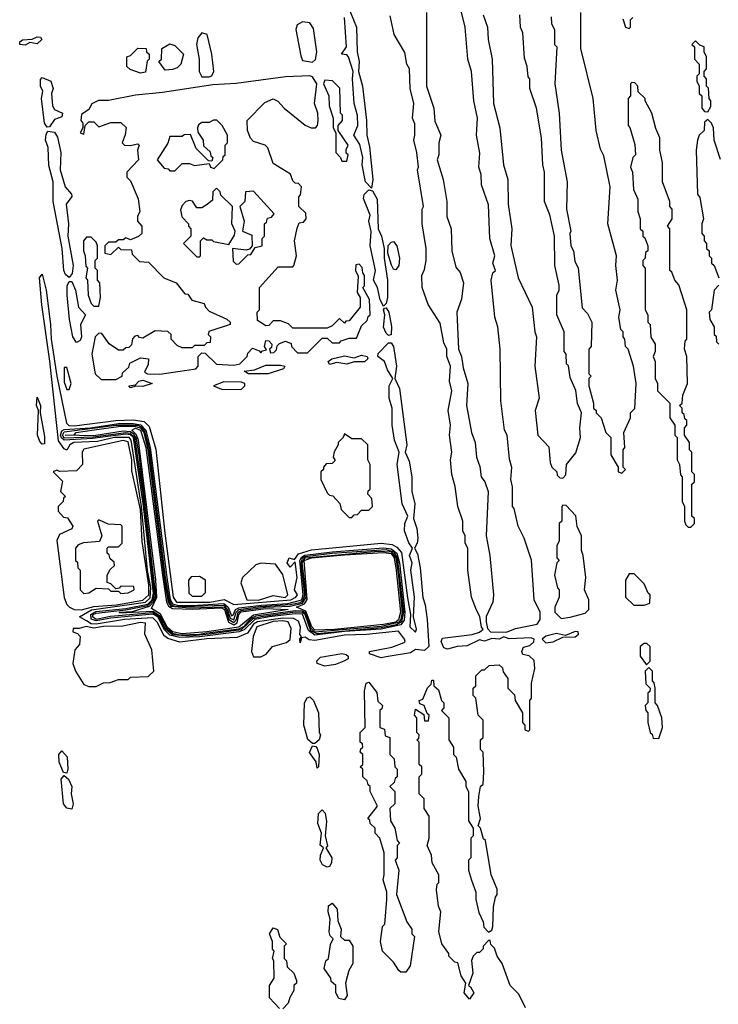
# Model space of a CAD drawing. Extents: x 2737310 to 2869991, y 870230 to 1012730.
# Tile 314 of 479: x 2791013 to 2793858, y 957739 to 961745. Entities that reach past the tile are written whole.
import ezdxf

# ---------------------------------------------------------------- set-up
doc = ezdxf.new("R2010")
doc.units = 0

msp = doc.modelspace()

# ---------------------------------------------------------------- linework, layer by layer
at = {"layer": '0CON02XD'}
for points in [[(2792995, 959252.5), (2793031.7, 959268.3), (2793120, 959285), (2793132.5, 959305), (2793132.5, 959335), (2793107.5, 959385), (2793096.4, 959546.4), (2793067.5, 959635), (2793042.5, 959685), (2793027, 959757), (2793020, 959765), (2793020, 959845), (2793012.5, 959875), (2793017, 959923), (2793007, 959957), (2792997.5, 960055), (2792987.5, 960075), (2792972.5, 960195), (2792970, 960405), (2792960, 960495), (2792947.5, 960535), (2792932.5, 960685), (2792940, 960715), (2792950, 960725), (2792940, 960755), (2792947.5, 960785), (2792927.5, 960855), (2792921.7, 960991.7), (2792893, 961073), (2792892.5, 961115), (2792882.5, 961145), (2792887, 961203), (2792872.5, 961275), (2792877.5, 961345), (2792862.5, 961415), (2792852.5, 961535), (2792837.5, 961585), (2792827.5, 961715), (2792800, 961825)], [(2792348, 961805), (2792384, 961715), (2792386.7, 961615), (2792396, 961575), (2792393.3, 961535), (2792408.6, 961475), (2792425.8, 961335.8), (2792426, 961275), (2792437.7, 961227.7), (2792451.2, 961095), (2792445, 961060)], [(2792670, 961775), (2792670, 961475), (2792700, 961385), (2792703, 961333), (2792727.5, 961275), (2792720, 961245), (2792720, 961195), (2792712.5, 961175), (2792737.5, 961095), (2792752.5, 961005), (2792752.5, 960945), (2792770, 960895), (2792772.5, 960805), (2792788.3, 960738.3), (2792807, 960717), (2792820, 960675), (2792811.7, 960608.3), (2792792.5, 960555), (2792800, 960405), (2792812.5, 960375), (2792818.3, 960328.3), (2792837.5, 960265), (2792832.5, 960175), (2792852.5, 960065), (2792867.5, 960025), (2792872.5, 959965), (2792887, 959927), (2792892.5, 959885), (2792907.5, 959865), (2792920, 959825), (2792912.5, 959645), (2792927.5, 959565), (2792942.5, 959405), (2792940, 959375), (2792913, 959317), (2792912.5, 959295), (2792918.3, 959268.3), (2792930, 959255), (2792995, 959252.5)], [(2793177, 961757), (2793178.3, 961728.3), (2793190, 961705), (2793190, 961645), (2793200, 961635), (2793192.5, 961485), (2793210, 961365), (2793217.5, 961215), (2793242.5, 961085), (2793240, 960975), (2793257.5, 960885), (2793252.5, 960875), (2793257.5, 960825), (2793267.5, 960805), (2793273, 960763), (2793287.5, 960735), (2793303, 960573), (2793325, 960550), (2793342.5, 960515), (2793340, 960415), (2793330, 960405), (2793330, 960305), (2793340, 960295), (2793330, 960285), (2793330, 960255), (2793350, 960185), (2793350, 960165), (2793360, 960155), (2793360, 960145), (2793380, 960125), (2793400, 960065), (2793420, 960045), (2793420, 959975), (2793450, 959925), (2793450, 959905), (2793465, 959900), (2793480, 959915), (2793470, 959925), (2793470, 959995), (2793477.5, 960005), (2793472.5, 960065), (2793500, 960125), (2793500, 960145), (2793517, 960163), (2793522.5, 960265), (2793512.5, 960335), (2793490, 960405), (2793480, 960415), (2793477.5, 960445), (2793470, 960455), (2793470, 960475), (2793460, 960485), (2793452.5, 960535), (2793457.5, 960565), (2793440, 960645), (2793447.5, 960685), (2793440, 960745), (2793442.5, 960785), (2793407.5, 960915), (2793416.7, 961065), (2793391.7, 961191.7), (2793378.3, 961218.3), (2793360, 961295), (2793347.5, 961425), (2793298.3, 961628.3), (2793297.5, 961775)], [(2792205, 961572.5), (2792217, 961583), (2792222.5, 961615), (2792209.3, 961709.3), (2792195, 961732.5), (2792165, 961736.7), (2792142.5, 961725), (2792137.5, 961705), (2792158.3, 961598.3), (2792165, 961580), (2792205, 961572.5)], [(2792445, 961060), (2792421.2, 961085), (2792408, 961155), (2792410, 961185), (2792397.8, 961237.8), (2792373.1, 961275), (2792390, 961315), (2792388, 961355), (2792374.5, 961404.5), (2792368, 961505), (2792371.2, 961535), (2792352.5, 961595), (2792345, 961602.5), (2792323.3, 961605), (2792343.3, 961635), (2792336, 961755)], [(2792853.3, 958243.3), (2792870, 958195), (2792870, 958165), (2792883, 958113), (2792900, 958075), (2792903, 958053), (2792921.7, 958031.7), (2792935, 958040), (2792940, 958055), (2792942.5, 958135), (2792950, 958175), (2792957.5, 958185), (2792957, 958207), (2792932.5, 958265), (2792910, 958405), (2792901.7, 958411.7), (2792890, 958455), (2792880, 958465), (2792890, 958495), (2792880, 958545), (2792882.5, 958585), (2792890, 958625), (2792900, 958635), (2792902.5, 958685), (2792900, 958765), (2792890, 958775), (2792890, 958815), (2792900, 958825), (2792900, 958895), (2792880, 958915), (2792870, 958985), (2792860, 958995), (2792860, 959025), (2792870, 959035), (2792870, 959075), (2792895, 959100), (2792905, 959100), (2792925, 959117.5), (2792965, 959120), (2792978.3, 959108.3), (2792981.7, 959091.7), (2793000, 959065), (2793000, 959025), (2793028.3, 958998.3), (2793030, 958975), (2793060, 958925), (2793060, 958885), (2793070, 958875), (2793070, 958855), (2793085, 958850), (2793090, 958855), (2793090, 958975), (2793097.5, 958985), (2793097.5, 959045), (2793110, 959105), (2793108.3, 959138.3), (2793087, 959157), (2793061.7, 959161.7), (2793057.5, 959175), (2793065, 959192.5), (2793090.7, 959199.3), (2793105.8, 959214.2), (2793107.5, 959225), (2793095, 959230), (2793006, 959226), (2792985, 959234), (2792965, 959224.2), (2792935, 959226.7), (2792905, 959216), (2792885, 959222), (2792835, 959197.5), (2792794.6, 959195.4), (2792755, 959184.2), (2792740, 959190), (2792729.2, 959215), (2792735, 959228.8), (2792855, 959244), (2792885, 959252.5), (2792900, 959265), (2792893, 959273), (2792887, 959317), (2792873, 959343), (2792852.5, 959395), (2792837.5, 959505), (2792837.5, 959595), (2792827.5, 959615), (2792827.5, 959645), (2792817.5, 959665), (2792817.5, 959705), (2792797.5, 959765), (2792786.4, 959846.4), (2792772.5, 959895), (2792767.5, 959955), (2792772.5, 959985), (2792762.5, 960055), (2792767.5, 960095), (2792757.5, 960155), (2792772.5, 960235), (2792762.5, 960275), (2792767.5, 960335), (2792752.5, 960375), (2792752.5, 960405), (2792740.7, 960430.7), (2792725, 960510), (2792676.7, 960586.7), (2792652.5, 960655), (2792650, 960705), (2792661.7, 960728.3), (2792667.5, 960765), (2792667.5, 960815), (2792652.5, 960915), (2792652.5, 960975), (2792657.5, 960985), (2792632.5, 961135), (2792637.5, 961145), (2792630, 961205), (2792617.5, 961255), (2792622.5, 961275), (2792621.7, 961321.7), (2792612.5, 961345), (2792617.5, 961405), (2792602.5, 961465), (2792600, 961545), (2792590, 961565), (2792581.7, 961611.7), (2792537.5, 961685), (2792521.7, 961761.7)], [(2792900, 961765), (2792917.5, 961715), (2792920, 961665), (2792937.5, 961585), (2792942.5, 961405), (2792967.5, 961305), (2792982.5, 961155), (2793000, 961095), (2793002.5, 960995), (2793017.5, 960895), (2793013, 960827), (2793042.5, 960695), (2793100, 960575), (2793110, 960475), (2793117.5, 960455), (2793110, 960335), (2793127.5, 960205), (2793112.5, 960155), (2793122.5, 960055), (2793167, 960007), (2793173, 959943), (2793180, 959925), (2793200, 959905), (2793201.7, 959891.7), (2793211.7, 959881.7), (2793225, 959880), (2793237, 959893), (2793240, 959935), (2793277, 959983), (2793296.7, 960045), (2793293.3, 960085), (2793300, 960145), (2793283.6, 960183.6), (2793277, 960237), (2793255, 960290), (2793247, 960337), (2793240, 960345), (2793237.5, 960385), (2793230, 960395), (2793230, 960475), (2793200, 960545), (2793200, 960625), (2793210, 960645), (2793210, 960665), (2793192.5, 960745), (2793190, 960865), (2793171.7, 960951.7), (2793150, 961005), (2793150, 961125), (2793142.5, 961155), (2793137.5, 961265), (2793117.5, 961385), (2793090, 961465), (2793090, 961505), (2793083, 961513), (2793080, 961555), (2793068.3, 961588.3), (2793061.7, 961691.7), (2793052.5, 961715), (2793050, 961765)], [(2793468.3, 961748.3), (2793480, 961715), (2793495, 961710)], [(2793495, 961710), (2793500, 961715), (2793500, 961745), (2793510, 961755)], [(2791035, 961642), (2791013.3, 961645), (2791013.3, 961655), (2791025, 961663.3), (2791063.8, 961666.2), (2791085, 961675.8), (2791097.5, 961675), (2791103.3, 961665), (2791085, 961647.5), (2791055, 961652.5), (2791035, 961642)], [(2791785, 961512.5), (2791795, 961517.5), (2791803.3, 961535), (2791796, 961605), (2791776.7, 961685), (2791755, 961692.5), (2791738.3, 961671.7), (2791733.3, 961645), (2791743.8, 961585), (2791744, 961535), (2791755, 961513.3), (2791785, 961512.5)], [(2793815, 961370), (2793827.5, 961392.5), (2793827.5, 961415), (2793820, 961425), (2793817, 961467), (2793810, 961475), (2793810, 961505), (2793800, 961515), (2793800, 961535), (2793810, 961545), (2793810, 961595), (2793800, 961615), (2793800, 961635), (2793781.7, 961641.7), (2793765, 961660), (2793750, 961645), (2793760, 961635), (2793760, 961585), (2793780, 961565), (2793780, 961525), (2793770, 961515), (2793770, 961495), (2793780, 961475), (2793780, 961445), (2793790, 961435), (2793790, 961385), (2793801.7, 961371.7), (2793815, 961370)], [(2791505, 961527.5), (2791463, 961543), (2791450, 961555), (2791450, 961595), (2791465, 961600), (2791495, 961630), (2791528.3, 961628.3), (2791530, 961615), (2791540, 961605), (2791540, 961585), (2791533, 961577), (2791525, 961532.5), (2791505, 961527.5)], [(2791605, 961540), (2791580, 961575), (2791590, 961585), (2791591.7, 961628.3), (2791625, 961647.5), (2791645, 961640), (2791680, 961605), (2791670, 961565), (2791655, 961550), (2791635, 961542.5), (2791605, 961540)], [(2791125, 961307.5), (2791113.9, 961323.9), (2791102.5, 961425), (2791107.5, 961455), (2791097.5, 961475), (2791098.3, 961501.7), (2791105, 961510), (2791140, 961495), (2791150, 961465), (2791142.5, 961445), (2791147.5, 961395), (2791155, 961380), (2791187.5, 961365), (2791185, 961350), (2791155, 961340), (2791135, 961310), (2791125, 961307.5)], [(2791405, 960281.2), (2791430, 960295), (2791431.7, 960308.3), (2791458.3, 960331.7), (2791461.7, 960348.3), (2791505, 960370), (2791537.5, 960365), (2791537, 960343), (2791521.7, 960311.7), (2791533.9, 960303.9), (2791583.6, 960303.6), (2791730, 960325), (2791740, 960335), (2791740, 960375), (2791755, 960390), (2791768.3, 960388.3), (2791815, 960343.3), (2791885, 960340), (2791910, 960345), (2791940, 960375), (2791941.7, 960388.3), (2791961.7, 960408.3), (2791988.3, 960398.3), (2791995, 960390), (2792001.7, 960398.3), (2792018.3, 960401.7), (2792010, 960415), (2792015, 960440), (2792028.3, 960438.3), (2792040, 960425), (2792038.3, 960411.7), (2792030, 960405), (2792035, 960390), (2792048.3, 960391.7), (2792058.3, 960401.7), (2792061.7, 960418.3), (2792071.7, 960428.3), (2792095, 960437.5), (2792118.3, 960428.3), (2792120, 960415), (2792145, 960390), (2792185, 960390), (2792245, 960450), (2792265, 960450), (2792285, 960430), (2792315, 960430), (2792321.7, 960438.3), (2792355, 960450), (2792385, 960450), (2792405, 960500), (2792428.3, 960521.7), (2792431.7, 960538.3), (2792440, 960545), (2792437, 960607), (2792410, 960655), (2792417.5, 960662.5), (2792417.5, 960705), (2792410, 960715), (2792407, 960737), (2792395, 960750), (2792381.7, 960748.3), (2792380, 960725), (2792391.7, 960701.7), (2792387.5, 960635), (2792400, 960615), (2792400, 960575), (2792355, 960520), (2792341.7, 960518.3), (2792335, 960510), (2792315, 960530), (2792285, 960500), (2792265, 960490), (2792125, 960490), (2792108.3, 960508.3), (2792075, 960520), (2792045, 960520), (2792028.3, 960501.7), (2792015, 960500), (2791981.7, 960521.7), (2791980, 960555), (2791990, 960565), (2791990, 960655), (2792065, 960740), (2792125, 960740), (2792130, 960745), (2792140, 960785), (2792132.5, 960845), (2792143, 960897), (2792151.7, 960918.3), (2792168.3, 960921.7), (2792180, 960935), (2792178.3, 960958.3), (2792150, 960985), (2792150, 961025), (2792157, 961033), (2792160, 961065), (2792148.3, 961078.3), (2792135, 961080), (2792125, 961090), (2792116.2, 961116.2), (2792045, 961160), (2792023.6, 961223.6), (2792012.5, 961235), (2791965, 961250), (2791952.7, 961262.7), (2791941.2, 961295), (2791940, 961335), (2792010.9, 961409.1), (2792045, 961423.8), (2792064.1, 961414.1), (2792090, 961385), (2792175, 961316.2), (2792200, 961305), (2792217.5, 961305), (2792226.2, 961315), (2792228.8, 961335), (2792226.7, 961365), (2792213.8, 961405), (2792222.5, 961485), (2792205, 961512.5), (2792195, 961517.5), (2792095, 961512.5), (2791895, 961486.2), (2791799.3, 961480.7), (2791595, 961448.8), (2791485, 961438.8), (2791375, 961416.7), (2791333.6, 961416.4), (2791307, 961403), (2791295, 961380), (2791265, 961360), (2791262.5, 961335), (2791270, 961325), (2791270, 961305), (2791260, 961285), (2791275, 961280), (2791280, 961315), (2791295, 961330), (2791315, 961330), (2791335, 961310), (2791385, 961327.5), (2791425, 961327.5), (2791447, 961307), (2791443.3, 961276.7), (2791430, 961245), (2791440, 961235), (2791463, 961233), (2791495, 961240), (2791500, 961235), (2791492.5, 961215), (2791497.5, 961175), (2791450, 961125), (2791450, 961105), (2791465, 961090), (2791496.1, 961016.1), (2791502.5, 960965), (2791492.5, 960945), (2791492.5, 960925), (2791510, 960905), (2791510, 960875), (2791497, 960863), (2791465, 960850), (2791445, 960857.5), (2791435, 960850), (2791415, 960850), (2791405, 960840), (2791375, 960840), (2791360, 960825), (2791360, 960795), (2791385, 960790), (2791415, 960820), (2791425, 960810), (2791468.3, 960808.3), (2791471.7, 960791.7), (2791501.7, 960761.7), (2791538.3, 960758.3), (2791600, 960695), (2791650, 960675), (2791685, 960630), (2791698.3, 960628.3), (2791713.6, 960603.6), (2791765, 960590), (2791770, 960575), (2791785, 960560), (2791857, 960527), (2791870, 960515), (2791870, 960505), (2791783, 960477), (2791780, 960465), (2791790, 960455), (2791788.3, 960431.7), (2791775, 960430), (2791765, 960420), (2791725, 960420), (2791715, 960410), (2791675, 960410), (2791655, 960420), (2791630, 960445), (2791630, 960465), (2791617, 960477), (2791565, 960480), (2791515, 960450), (2791501.7, 960451.7), (2791495, 960460), (2791481.7, 960458.3), (2791473, 960447), (2791468.3, 960421.7), (2791458.3, 960411.7), (2791445, 960410), (2791435, 960400), (2791415, 960400), (2791377, 960427), (2791348.3, 960468.3), (2791335, 960470), (2791320, 960455), (2791306.7, 960385), (2791320, 960305), (2791345, 960281.2), (2791405, 960281.2)], [(2792345, 961170), (2792350, 961195), (2792343, 961203), (2792342.5, 961217.5), (2792350, 961235), (2792310, 961295), (2792310, 961315), (2792327.5, 961335), (2792327, 961357), (2792320, 961365), (2792317, 961467), (2792287, 961497), (2792255, 961500), (2792250, 961485), (2792272.5, 961435), (2792273.3, 961395), (2792290, 961345), (2792290, 961305), (2792300, 961285), (2792300, 961205), (2792320, 961185), (2792325, 961170), (2792345, 961170)], [(2793745, 959680), (2793760, 959695), (2793760, 959715), (2793750, 959725), (2793750, 959855), (2793760, 959865), (2793760, 959895), (2793750, 959905), (2793750, 959985), (2793740, 959995), (2793740, 960025), (2793720, 960055), (2793720, 960085), (2793730, 960095), (2793730, 960115), (2793721.7, 960121.7), (2793718.3, 960138.3), (2793710, 960145), (2793710, 960165), (2793700, 960175), (2793710, 960185), (2793713, 960217), (2793732.5, 960265), (2793730, 960375), (2793720, 960405), (2793723, 960437), (2793730, 960445), (2793730, 960565), (2793697, 960667), (2793680, 960685), (2793668.3, 960718.3), (2793660, 960725), (2793660, 960895), (2793650, 960905), (2793670, 960935), (2793670, 960975), (2793660, 960985), (2793660, 961005), (2793630, 961085), (2793630, 961165), (2793620, 961215), (2793620, 961265), (2793603, 961303), (2793587.5, 961365), (2793560, 961415), (2793560, 961425), (2793531.7, 961451.7), (2793530, 961475), (2793518.3, 961488.3), (2793505, 961490), (2793500, 961485), (2793500, 961435), (2793490, 961425), (2793490, 961315), (2793497, 961307), (2793517, 961237), (2793520, 961195), (2793510, 961185), (2793500, 961145), (2793507.5, 961125), (2793512.5, 961055), (2793530, 961015), (2793530, 960965), (2793540, 960935), (2793540, 960895), (2793550, 960885), (2793550, 960865), (2793558.3, 960858.3), (2793570, 960825), (2793570, 960805), (2793561.7, 960798.3), (2793560, 960775), (2793550, 960765), (2793550, 960745), (2793560, 960735), (2793560, 960565), (2793570, 960545), (2793570, 960515), (2793580, 960505), (2793583, 960453), (2793600, 960425), (2793600, 960395), (2793592.5, 960375), (2793600, 960355), (2793600, 960285), (2793610, 960265), (2793610, 960235), (2793660, 960185), (2793660, 960125), (2793680, 960095), (2793680, 960055), (2793690, 960045), (2793690, 959955), (2793700, 959935), (2793703, 959893), (2793710, 959885), (2793710, 959785), (2793720, 959765), (2793720, 959705), (2793725, 959690), (2793735, 959680), (2793745, 959680)], [(2791645, 961130), (2791675, 961160), (2791705, 961160), (2791725, 961152.5), (2791785, 961160), (2791790, 961145), (2791805, 961140), (2791840, 961175), (2791841.7, 961188.3), (2791850, 961195), (2791850, 961235), (2791860, 961245), (2791860, 961275), (2791837.5, 961315), (2791816.4, 961336.4), (2791803, 961337), (2791785, 961327.5), (2791755, 961327.5), (2791741.7, 961318.3), (2791737.5, 961305), (2791738.3, 961288.3), (2791760, 961255), (2791761.7, 961231.7), (2791788.3, 961208.3), (2791791.7, 961191.7), (2791800, 961185), (2791795, 961170), (2791781.7, 961171.7), (2791731.7, 961221.7), (2791708.3, 961278.3), (2791683, 961277), (2791675, 961270), (2791625, 961270), (2791617, 961243), (2791572.5, 961175), (2791601.7, 961141.7), (2791618.3, 961138.3), (2791625, 961130), (2791645, 961130)], [(2793867, 961177), (2793840, 961255), (2793837.5, 961305), (2793830, 961325), (2793815, 961340), (2793801.7, 961328.3), (2793800, 961295), (2793780, 961275), (2793772.5, 961255), (2793767.5, 961215), (2793772.5, 961035), (2793781.7, 961021.7), (2793797.5, 960935), (2793790, 960915), (2793790, 960875), (2793800, 960865), (2793800, 960845), (2793810, 960835), (2793810, 960815), (2793820, 960805), (2793820, 960785), (2793830, 960775), (2793830, 960755), (2793840, 960745), (2793860, 960695)], [(2791215, 960696.7), (2791199.2, 960709.2), (2791192.5, 960725), (2791186, 960815), (2791150, 961005), (2791150, 961085), (2791132.3, 961152.3), (2791128.8, 961225), (2791118.8, 961255), (2791120.7, 961279.3), (2791128.3, 961291.7), (2791155, 961287.5), (2791167.5, 961267.5), (2791181.2, 961205), (2791178.8, 961135), (2791198, 961065), (2791224.2, 961035), (2791225.7, 961025.7), (2791202, 960995), (2791211.9, 960915), (2791210, 960865), (2791230.6, 960745), (2791227.3, 960712.7), (2791215, 960696.7)], [(2791745, 960780), (2791750, 960785), (2791750, 960845), (2791761.7, 960858.3), (2791775, 960850), (2791795, 960850), (2791803, 960843), (2791865, 960830), (2791888.3, 960868.3), (2791890, 960885), (2791877.5, 960915), (2791880, 960985), (2791831.7, 961031.7), (2791830, 961045), (2791815, 961060), (2791800, 961045), (2791798.3, 961011.7), (2791777, 960993), (2791755, 960980), (2791735, 960980), (2791716.4, 961006.4), (2791705, 961010), (2791690, 961005), (2791675, 960990), (2791668.3, 960971.7), (2791673, 960943), (2791700, 960915), (2791700, 960905), (2791710, 960895), (2791710, 960865), (2791680, 960835), (2791735, 960780), (2791745, 960780)], [(2791895, 960750), (2791905, 960752.5), (2791941.7, 960788.3), (2791955, 960790), (2791971.7, 960818.3), (2792000, 960825), (2792000, 960855), (2792010, 960865), (2792010, 960915), (2792018.3, 960921.7), (2792021.7, 960938.3), (2792038.3, 960941.7), (2792050, 960955), (2791965, 961047.5), (2791932.5, 961045), (2791930, 961005), (2791910, 960985), (2791927.5, 960925), (2791920, 960885), (2791958.3, 960868.3), (2791960, 960825), (2791948.3, 960811.7), (2791935, 960807.5), (2791880, 960815), (2791882.5, 960762.5), (2791895, 960750)], [(2792495, 960580), (2792481.4, 960605), (2792470.6, 960655), (2792453.3, 960685), (2792462.5, 960725), (2792440.8, 960825), (2792443.6, 960883.6), (2792434.2, 960925), (2792439.5, 960949.5), (2792412.7, 961017.3), (2792415.7, 961034.3), (2792435, 961052.5), (2792449.3, 961049.3), (2792468.8, 961015), (2792473.3, 960895), (2792486.7, 960865), (2792497.5, 960815), (2792497.5, 960775), (2792510.8, 960685), (2792510.8, 960615), (2792505, 960590), (2792495, 960580)], [(2791335, 960580), (2791342.5, 960615), (2791340, 960675), (2791330, 960685), (2791330, 960725), (2791320, 960735), (2791320, 960765), (2791330, 960775), (2791330, 960825), (2791325, 960840), (2791305, 960860), (2791285, 960860), (2791272.5, 960845), (2791272.5, 960805), (2791280, 960785), (2791283, 960743), (2791290, 960735), (2791282.5, 960695), (2791290, 960685), (2791292.5, 960625), (2791305, 960590), (2791315, 960580), (2791335, 960580)], [(2792545, 960727.5), (2792535, 960730), (2792526.4, 960746.4), (2792512.5, 960795), (2792513.8, 960826.2), (2792525, 960840), (2792535, 960842.5), (2792548.8, 960825), (2792560, 960775), (2792557.5, 960745), (2792545, 960727.5)], [(2792485, 959148.1), (2792437.5, 959165), (2792437.5, 959175), (2792527.8, 959192.2), (2792578.8, 959211.2), (2792583.3, 959215), (2792580, 959225), (2792555, 959257.5), (2792425, 959243.5), (2792335, 959240.9), (2792215, 959219.2), (2792192, 959222), (2792175, 959232.5), (2792160, 959230), (2792155, 959210), (2792153.3, 959225), (2792160, 959235), (2792153.9, 959243.9), (2792156, 959274), (2792148, 959298), (2792128.1, 959308.1), (2792085, 959310.2), (2791981.4, 959295), (2791965.4, 959285), (2791940.6, 959249.4), (2791898.6, 959231.4), (2791775.6, 959225.6), (2791665, 959212.5), (2791617, 959227), (2791600, 959240), (2791575, 959293.1), (2791555, 959310.9), (2791440, 959305), (2791325, 959285.8), (2791305, 959287.5), (2791285, 959299.5), (2791256.7, 959315), (2791305.7, 959344.3), (2791525, 959374.6), (2791545, 959393.4), (2791547.5, 959435), (2791534.2, 959504.2), (2791509, 959765), (2791467.7, 960035), (2791459.6, 960045), (2791400, 960045), (2791330.8, 960029.2), (2791234, 960025), (2791217.1, 960015), (2791205, 959993.3), (2791195, 959998.8), (2791171.7, 960031.7), (2791135.8, 960355.8), (2791103.1, 960585), (2791094.2, 960695), (2791105, 960710), (2791120.8, 960645), (2791139.4, 960505), (2791141.2, 960445), (2791164, 960295), (2791204.1, 960104.1), (2791214.1, 960094.1), (2791235, 960092.3), (2791405, 960114.1), (2791475, 960117.1), (2791520.3, 960110.3), (2791540.7, 960090.7), (2791567.3, 959997.3), (2791604.1, 959655.9), (2791638.7, 959395), (2791651.4, 959375), (2791787.5, 959375), (2791846.4, 959386.4), (2791885, 959365.6), (2792117.1, 959385), (2792138, 959395), (2792143.8, 959405), (2792132.5, 959425), (2792143.1, 959475), (2792135, 959540), (2792115, 959517.5), (2792102.5, 959535), (2792110, 959555), (2792131.7, 959548.3), (2792148.7, 959571.3), (2792201.9, 959588.1), (2792485, 959614.7), (2792530.4, 959610.4), (2792549.1, 959599.1), (2792567.1, 959577.1), (2792592.7, 959392.7), (2792604.4, 959325), (2792601.2, 959275), (2792625, 959252.5), (2792628.8, 959265), (2792616.7, 959315), (2792621.2, 959395), (2792606, 959505), (2792611.2, 959535), (2792600.8, 959565), (2792612.5, 959595), (2792597, 959617), (2792580, 959665), (2792581.2, 959695), (2792593.3, 959725), (2792570, 959775), (2792550.6, 959935), (2792558.8, 959985), (2792538.6, 960035), (2792530, 960095), (2792530, 960165), (2792517.1, 960205), (2792517.1, 960255), (2792532.5, 960285), (2792510.5, 960320.5), (2792498, 960355), (2792472, 960375), (2792473.2, 960386.8), (2792515, 960430), (2792525, 960430), (2792535.8, 960415.8), (2792547.1, 960335), (2792540, 960285), (2792560, 960245), (2792589.4, 960015), (2792583.3, 959985), (2792598.3, 959948.3), (2792610, 959885), (2792610, 959825), (2792622, 959775), (2792616.7, 959715), (2792630.8, 959675), (2792634.3, 959635), (2792632, 959615), (2792620, 959595), (2792632.3, 959572.3), (2792644, 959515), (2792653.9, 959393.9), (2792664, 959365), (2792672.2, 959305), (2792678.9, 959195), (2792662, 959178), (2792625, 959182.5), (2792605, 959169.4), (2792505, 959152.2), (2792485, 959148.1)], [(2791245, 960432.5), (2791230, 960455), (2791215.6, 960525), (2791206, 960625), (2791207, 960663), (2791215, 960680), (2791225, 960680), (2791240, 960645), (2791252.5, 960575), (2791280.6, 960545), (2791260.8, 960505), (2791265.6, 960454.4), (2791259.4, 960440.6), (2791245, 960432.5)], [(2793860, 960665), (2793840, 960645), (2793830, 960565), (2793820, 960555), (2793822.5, 960525), (2793840, 960495), (2793840, 960465), (2793848.3, 960458.3), (2793850, 960435), (2793860, 960425)], [(2792515, 960460), (2792505, 960470), (2792494.5, 960494.5), (2792500, 960545), (2792493.8, 960565), (2792498.3, 960571.7), (2792505, 960572.5), (2792516.2, 960555), (2792527.3, 960497.3), (2792525, 960462.5), (2792515, 960460)], [(2792275, 960342), (2792268.8, 960355), (2792284.5, 960365.5), (2792335, 960377.5), (2792375, 960370), (2792405, 960380), (2792428, 960375), (2792430.8, 960365), (2792416.7, 960353.3), (2792375, 960353.8), (2792345, 960344.3), (2792305, 960350), (2792275, 960342)], [(2792025, 960304.3), (2791944.4, 960304.4), (2791927.5, 960315), (2791969.2, 960320.8), (2792015, 960339.5), (2792075, 960339.2), (2792092.5, 960335), (2792087.5, 960325), (2792025, 960304.3)], [(2791215, 960240), (2791222.5, 960265), (2791205, 960330), (2791195, 960330), (2791195, 960270), (2791205, 960240), (2791215, 960240)], [(2791465, 960247.5), (2791457.5, 960255), (2791485, 960260), (2791498.8, 960275), (2791515, 960278.5), (2791552.5, 960265), (2791515, 960252.2), (2791486, 960254), (2791465, 960247.5)], [(2791915, 960240), (2791930, 960255), (2791930, 960265), (2791915, 960270), (2791845, 960271.2), (2791802.5, 960255), (2791835, 960242.5), (2791915, 960240)], [(2791105, 960018.8), (2791095, 960028.8), (2791085.8, 960055), (2791090, 960155), (2791082, 960175), (2791085, 960210), (2791097.5, 960175), (2791096.2, 960145), (2791115, 960050), (2791115, 960020), (2791105, 960018.8)], [(2791665, 959231.1), (2791625, 959241), (2791602.3, 959262.3), (2791575.2, 959315), (2791555, 959326.2), (2791385, 959310.5), (2791325, 959298.8), (2791305, 959305.5), (2791303, 959325), (2791323.1, 959336.9), (2791445, 959349.6), (2791535, 959367.4), (2791552.4, 959385), (2791558.2, 959411.8), (2791517.6, 959767.6), (2791476.4, 960045), (2791465, 960056), (2791445, 960059.1), (2791309.1, 960040.9), (2791195, 960034.8), (2791183.3, 960043.3), (2791179.8, 960055), (2791185, 960071.8), (2791195, 960078.4), (2791301.2, 960085), (2791415, 960101.6), (2791475, 960102.8), (2791506.5, 960096.5), (2791527, 960075), (2791545.2, 960005.2), (2791611.8, 959475), (2791625.5, 959385), (2791635, 959368.1), (2791655, 959362.4), (2791715, 959361.2), (2791845, 959369.5), (2791862.1, 959355), (2791875, 959319.2), (2791884.4, 959325.6), (2791891.8, 959345), (2791905, 959351.8), (2791997.6, 959362.4), (2792105, 959369.5), (2792161.4, 959385), (2792168, 959405), (2792154.2, 959545), (2792161.3, 959558.7), (2792174.2, 959565.8), (2792285, 959580.4), (2792494.1, 959595.9), (2792525, 959592), (2792548.1, 959575), (2792559.4, 959535), (2792581.9, 959335), (2792578.1, 959301.9), (2792565, 959282.5), (2792485, 959265.1), (2792335.6, 959255.6), (2792215, 959240.5), (2792189.6, 959259.6), (2792165, 959326.4), (2792135, 959328.1), (2792029.2, 959315), (2791970, 959305), (2791927.8, 959262.2), (2791906.2, 959253.8), (2791745, 959234), (2791665, 959231.1)], [(2791706.9, 959236.9), (2791635, 959242.2), (2791607, 959265), (2791581.8, 959315), (2791555, 959331.6), (2791382.6, 959317.4), (2791325, 959304.8), (2791309.3, 959315), (2791312.4, 959325), (2791325, 959331), (2791445.9, 959344.1), (2791535, 959361.5), (2791556.8, 959383.2), (2791562.5, 959405), (2791515.8, 959815.8), (2791481.7, 960045), (2791465, 960061.7), (2791445, 960064.3), (2791313.5, 960046.5), (2791195, 960042.5), (2791187, 960055), (2791195, 960068.6), (2791405.2, 960095.2), (2791494.3, 960095), (2791508.5, 960088.5), (2791521.8, 960071.8), (2791539.3, 960005), (2791606.2, 959475), (2791620.3, 959385), (2791630.2, 959365), (2791645, 959358.8), (2791685, 959356.9), (2791845, 959362.9), (2791858.6, 959348.6), (2791870.3, 959310.3), (2791885, 959302.7), (2791894.8, 959335), (2791904.9, 959345.1), (2791993, 959357), (2792115, 959365.7), (2792155, 959373.6), (2792167.8, 959382.2), (2792173.7, 959405), (2792158.8, 959535), (2792165, 959554.8), (2792175, 959560.7), (2792285, 959574.6), (2792505, 959589.9), (2792535, 959580.2), (2792550.4, 959555), (2792576, 959335), (2792567.6, 959295), (2792547.4, 959282.6), (2792485, 959270.7), (2792225, 959246.6), (2792198.1, 959258.1), (2792175, 959324.7), (2792165, 959332.7), (2792135, 959334), (2791996.2, 959315), (2791962.6, 959307.4), (2791915, 959262.4), (2791785, 959244.9), (2791706.9, 959236.9)], [(2791665, 959241.5), (2791635, 959247.9), (2791613.3, 959265), (2791587.1, 959317.1), (2791555, 959337.6), (2791420.7, 959330.7), (2791420, 959335), (2791472.2, 959337.8), (2791541.4, 959358.6), (2791560.3, 959379.7), (2791567, 959403), (2791500.8, 959965), (2791489.3, 960039.3), (2791478.7, 960058.7), (2791465, 960068.4), (2791435, 960070.5), (2791315, 960051.9), (2791198.6, 960055), (2791235, 960056.7), (2791243.3, 960065), (2791316.5, 960076.5), (2791415, 960090), (2791478.8, 960091.2), (2791505, 960084.3), (2791518.8, 960065), (2791534.8, 959995), (2791603.8, 959453.8), (2791617.4, 959375), (2791629, 959359), (2791705, 959351.7), (2791845, 959356.5), (2791854.1, 959345), (2791864.6, 959304.6), (2791885, 959293), (2791896, 959304), (2791903.1, 959335), (2791915, 959341.6), (2792014.5, 959355.5), (2792115, 959359.4), (2792165, 959371.5), (2792179, 959395), (2792174.5, 959445.5), (2792163.5, 959535), (2792175, 959555.4), (2792473.4, 959583.4), (2792525, 959579.7), (2792544.8, 959555), (2792553.6, 959495), (2792570, 959335), (2792565.2, 959305), (2792555, 959292.3), (2792485, 959276.4), (2792215, 959253.3), (2792198.9, 959268.9), (2792175, 959332.8), (2792165, 959339), (2792135, 959340.5), (2791975, 959318.4), (2791952.8, 959307.2), (2791925.1, 959274.9), (2791905.1, 959264.9), (2791767.6, 959247.6), (2791745, 959243.7), (2791665, 959241.5)], [(2791675, 959246.6), (2791635, 959253.9), (2791615, 959272.3), (2791586.5, 959326.5), (2791549.5, 959349.5), (2791571.4, 959395), (2791567.5, 959465), (2791496.9, 960035), (2791487.5, 960057.5), (2791469.4, 960075), (2791485, 960083.8), (2791505.6, 960075), (2791526.8, 960005), (2791594.4, 959485), (2791610.7, 959375), (2791619, 959359), (2791635, 959349.3), (2791715, 959346.4), (2791835, 959352.5), (2791847.2, 959345), (2791863.6, 959293.6), (2791885, 959283.3), (2791898.7, 959291.3), (2791906.1, 959325), (2791915, 959335.2), (2792015, 959349.9), (2792106.7, 959345), (2791965, 959322.8), (2791905, 959272.8), (2791775, 959254.6), (2791675, 959246.6)], [(2792365, 959720), (2792375, 959730), (2792388.3, 959731.7), (2792405, 959750), (2792435, 959750), (2792450, 959765), (2792447, 959797), (2792430, 959815), (2792431.7, 959828.3), (2792440, 959835), (2792440, 959935), (2792430, 959955), (2792430, 960015), (2792405, 960040), (2792365, 960040), (2792335, 960060), (2792330, 960045), (2792310, 960025), (2792310, 960015), (2792293, 959987), (2792290, 959965), (2792298.3, 959951.7), (2792285, 959940), (2792261.7, 959938.3), (2792250, 959925), (2792250, 959915), (2792240, 959905), (2792240, 959875), (2792265, 959820), (2792275, 959810), (2792288.3, 959808.3), (2792317, 959777), (2792321.7, 959751.7), (2792355, 959720), (2792365, 959720)], [(2791265, 959344.5), (2791315, 959357.5), (2791407.5, 959365), (2791515, 959383.4), (2791538.7, 959405), (2791538.6, 959445), (2791511.7, 959621.7), (2791505, 959752.5), (2791469.5, 959909.5), (2791469.6, 959955), (2791455, 960027.5), (2791435, 960033.3), (2791275, 959997.5), (2791267.5, 959985), (2791268.8, 959935), (2791245, 959910), (2791175, 959907.5), (2791165, 959912.5), (2791150, 959905), (2791187, 959867), (2791180, 959825), (2791200, 959805), (2791191.7, 959798.3), (2791190, 959785), (2791170, 959765), (2791170, 959745), (2791191.7, 959721.7), (2791208.3, 959718.3), (2791230, 959685), (2791226.1, 959673.9), (2791175, 959650), (2791164.2, 959625.8), (2791193.8, 959393.8), (2791205, 959366.2), (2791216.2, 959355), (2791235, 959345.7), (2791265, 959344.5)], [(2793218.3, 959308.3), (2793255, 959313.8), (2793315, 959330), (2793330, 959345), (2793330, 959385), (2793312.5, 959425), (2793317.5, 959475), (2793307.5, 959565), (2793300, 959585), (2793300, 959645), (2793283, 959683), (2793277, 959727), (2793238.3, 959768.3), (2793225, 959770), (2793220, 959765), (2793220, 959705), (2793210, 959695), (2793210, 959625), (2793200, 959605), (2793200, 959555), (2793210, 959545), (2793200, 959535), (2793190, 959485), (2793203, 959433), (2793210, 959425), (2793210, 959395), (2793192.5, 959355), (2793192.5, 959335), (2793218.3, 959308.3)], [(2791425, 959410), (2791455, 959412.5), (2791480, 959425), (2791478.3, 959438.3), (2791425, 959440), (2791418.3, 959431.7), (2791405, 959430), (2791385, 959450), (2791370, 959455), (2791370, 959485), (2791381.7, 959508.3), (2791400, 959525), (2791398.3, 959538.3), (2791381.7, 959551.7), (2791378.3, 959568.3), (2791370, 959575), (2791370, 959595), (2791375, 959600), (2791415, 959600), (2791430, 959615), (2791430, 959685), (2791425, 959690), (2791373, 959693), (2791335, 959710), (2791330, 959705), (2791347.5, 959645), (2791338.3, 959621.7), (2791273, 959617), (2791251.7, 959608.3), (2791240, 959595), (2791240, 959545), (2791248.3, 959538.3), (2791250, 959515), (2791260, 959505), (2791260, 959425), (2791275, 959410), (2791295, 959412.5), (2791325, 959432.5), (2791375, 959430), (2791385, 959420), (2791415, 959420), (2791425, 959410)], [(2792215, 959261), (2792202.8, 959275), (2792178.6, 959338.6), (2792140, 959355), (2792172.2, 959367.8), (2792183.5, 959386.5), (2792171.5, 959545), (2792201.2, 959555), (2792335, 959567.2), (2792495, 959577.7), (2792525, 959573), (2792537.9, 959555), (2792546.6, 959505), (2792563.4, 959335), (2792556.1, 959303.9), (2792545, 959294.2), (2792495, 959284), (2792295, 959264.6), (2792215, 959261)], [(2791985, 959382.9), (2792045, 959402.5), (2792094.5, 959394.5), (2792105.6, 959404.4), (2792085, 959487.5), (2792055, 959530), (2791995, 959533.3), (2791975, 959526.7), (2791920, 959475), (2791913.9, 959453.9), (2791937.5, 959385), (2791985, 959382.9)], [(2791755, 959400), (2791770, 959415), (2791770, 959465), (2791745, 959480), (2791711.7, 959478.3), (2791700, 959465), (2791701.7, 959411.7), (2791715, 959400), (2791755, 959400)], [(2793513, 959363), (2793555, 959363.3), (2793578.3, 959371.7), (2793580, 959405), (2793571.7, 959411.7), (2793555, 959450), (2793515, 959490), (2793495, 959490), (2793480, 959465), (2793480, 959395), (2793513, 959363)], [(2791325, 959032.5), (2791355, 959047.5), (2791381.7, 959048.3), (2791415, 959060), (2791455, 959060), (2791465, 959070), (2791537, 959073), (2791560, 959095), (2791551.7, 959181.7), (2791522.5, 959245), (2791525, 959290), (2791505, 959292.5), (2791433, 959277), (2791355, 959276.5), (2791315, 959269.2), (2791284.2, 959275.8), (2791255, 959267.5), (2791231.7, 959268.3), (2791230, 959255), (2791248.3, 959248.3), (2791260, 959235), (2791257, 959203), (2791238.3, 959181.7), (2791232.5, 959145), (2791230, 959125), (2791240, 959095), (2791275, 959040), (2791295, 959032.5), (2791325, 959032.5)], [(2791995, 959152.5), (2792016.4, 959163.6), (2792042.5, 959195), (2792099.5, 959210.5), (2792115, 959223.3), (2792118.3, 959268.3), (2792106.2, 959295), (2792085, 959299.6), (2792045, 959296.5), (2791978.8, 959275), (2791963.8, 959235), (2791957.5, 959175), (2791965, 959152.5), (2791995, 959152.5)], [(2793155, 959210), (2793185, 959213.8), (2793225, 959233.3), (2793275, 959233.8), (2793288.8, 959245), (2793286.7, 959255), (2793275, 959255.8), (2793235, 959240), (2793198.3, 959248.3), (2793155, 959237.1), (2793140, 959225), (2793155, 959210)], [(2793565, 959120), (2793580, 959135), (2793580, 959195), (2793567, 959207), (2793555, 959207.5), (2793540, 959195), (2793540, 959155), (2793565, 959120)], [(2792255, 959114.4), (2792224, 959125), (2792222.9, 959137.1), (2792238.1, 959151.9), (2792325, 959165.7), (2792342.9, 959162.9), (2792351.2, 959155), (2792351.2, 959145), (2792333.3, 959135), (2792298.8, 959121.2), (2792255, 959114.4)], [(2793615, 958820), (2793630, 958865), (2793627.5, 958905), (2793610, 958955), (2793600, 958965), (2793600, 959025), (2793597, 959047), (2793590, 959055), (2793590, 959095), (2793575, 959110), (2793560, 959095), (2793563, 959043), (2793580, 959025), (2793578.3, 959011.7), (2793570, 959005), (2793570, 958965), (2793560, 958955), (2793562.5, 958935), (2793570, 958925), (2793570, 958885), (2793580, 958845), (2793588.3, 958838.3), (2793591.7, 958821.7), (2793615, 958820)], [(2792585, 957870), (2792565, 957870), (2792557, 957877), (2792535, 957910), (2792490, 957955), (2792482.5, 957995), (2792490, 958055), (2792500, 958065), (2792507.5, 958165), (2792507.5, 958195), (2792492.5, 958245), (2792497.5, 958265), (2792497.5, 958355), (2792480, 958415), (2792460, 958435), (2792460, 958455), (2792440, 958475), (2792438.3, 958488.3), (2792430, 958495), (2792470, 958545), (2792440, 958605), (2792440, 958625), (2792431.7, 958631.7), (2792428.3, 958648.3), (2792410, 958665), (2792410, 958695), (2792400, 958705), (2792410, 958715), (2792410, 958755), (2792400, 958765), (2792401.7, 958778.3), (2792410, 958785), (2792408.3, 958798.3), (2792400, 958805), (2792400, 958845), (2792420, 958865), (2792417.5, 959015), (2792423.9, 959046.1), (2792435, 959050), (2792467, 959007), (2792471.7, 958971.7), (2792490, 958955), (2792488.3, 958941.7), (2792480, 958935), (2792480, 958865), (2792498.3, 958858.3), (2792501.7, 958831.7), (2792520, 958825), (2792520, 958755), (2792538.3, 958738.3), (2792540, 958705), (2792550, 958695), (2792550, 958665), (2792541.7, 958658.3), (2792538.3, 958641.7), (2792520, 958625), (2792540, 958605), (2792540, 958555), (2792520, 958535), (2792522.5, 958485), (2792540, 958455), (2792550, 958405), (2792560, 958395), (2792550, 958385), (2792550, 958335), (2792542.5, 958325), (2792557.5, 958285), (2792547.5, 958185), (2792590, 958075), (2792610, 958045), (2792610, 958025), (2792620, 958015), (2792602.5, 957895), (2792585, 957870)], [(2793072.5, 957725), (2793045, 957780), (2793010, 957815), (2792977.5, 957905), (2792957.5, 957935), (2792947, 957967), (2792931.7, 957981.7), (2792928.3, 957998.3), (2792921.7, 957998.3), (2792900, 957975), (2792900, 957965), (2792885, 957950), (2792875, 957950), (2792860, 957935), (2792853, 957917), (2792857.5, 957865), (2792840, 957815), (2792849.3, 957809.3), (2792862.5, 957785), (2792845, 957760), (2792822.5, 957785), (2792830, 957825), (2792810, 957855), (2792797, 957907), (2792785, 957910), (2792760, 957935), (2792760, 957945), (2792732.5, 957985), (2792720, 958035), (2792727.5, 958115), (2792718.3, 958138.3), (2792710, 958205), (2792713, 958227), (2792720, 958235), (2792720, 958265), (2792692.5, 958315), (2792690, 958345), (2792672.5, 958385), (2792680, 958415), (2792680, 958505), (2792660, 958535), (2792660, 958575), (2792640, 958595), (2792640, 958665), (2792650, 958675), (2792650, 958705), (2792640, 958715), (2792640, 958805), (2792630, 958815), (2792638.3, 958821.7), (2792640, 958835), (2792630, 958845), (2792630, 958905), (2792620, 958915), (2792625, 958940), (2792658.3, 958918.3), (2792661.7, 958891.7), (2792678.3, 958891.7), (2792680, 958915), (2792671.7, 958921.7), (2792660, 958955), (2792641.7, 958961.7), (2792640, 958975), (2792655, 958980), (2792673, 959027), (2792688.3, 959041.7), (2792691.7, 959058.3), (2792698.3, 959058.3), (2792700, 959035), (2792718.3, 959018.3), (2792730, 958975), (2792740, 958965), (2792740, 958945), (2792730, 958935), (2792760, 958905), (2792760, 958815), (2792780, 958785), (2792780, 958755), (2792790, 958745), (2792800, 958695), (2792830, 958645), (2792830, 958625), (2792840, 958605), (2792840, 958485), (2792860, 958455), (2792860, 958425), (2792850, 958415), (2792850, 958335), (2792840, 958325), (2792840, 958285), (2792853.3, 958243.3)], [(2792215, 958800), (2792205, 958800), (2792186.4, 958816.4), (2792170, 958875), (2792172.5, 958965), (2792183.6, 958986.4), (2792195, 958990), (2792210, 958975), (2792230, 958925), (2792232.5, 958845), (2792237.5, 958835), (2792232.5, 958815), (2792215, 958800)], [(2791205, 958680), (2791191.7, 958681.7), (2791173.6, 958723.6), (2791172.5, 958755), (2791185, 958770), (2791206.4, 958746.4), (2791210, 958695), (2791205, 958680)], [(2792225, 958700), (2792220, 958725), (2792193.6, 958763.6), (2792205, 958790), (2792218.3, 958788.3), (2792225, 958780), (2792232.5, 958755), (2792230, 958705), (2792225, 958700)], [(2791225, 958532.5), (2791205, 958536.7), (2791191.2, 958555), (2791182.5, 958655), (2791195, 958670), (2791212.5, 958655), (2791226.2, 958625), (2791222.5, 958595), (2791231.2, 958555), (2791225, 958532.5)], [(2792265, 958297.5), (2792246.4, 958306.4), (2792236.7, 958325), (2792237.5, 958345), (2792250, 958375), (2792237, 958387), (2792242.5, 958435), (2792226.7, 958475), (2792230, 958515), (2792245, 958530), (2792257, 958517), (2792263, 958483), (2792257.5, 958425), (2792266.7, 958383.3), (2792260, 958375), (2792283.8, 958335), (2792283.3, 958315), (2792275, 958300), (2792265, 958297.5)], [(2792335, 957757.5), (2792313, 957763), (2792300, 957785), (2792300, 957815), (2792281.7, 957831.7), (2792280, 957845), (2792252.5, 957885), (2792260, 957915), (2792270, 957925), (2792278.3, 957981.7), (2792290, 958005), (2792277.5, 958017.5), (2792273.6, 958033.6), (2792277.5, 958085), (2792268.8, 958115), (2792271.2, 958138.8), (2792285, 958150), (2792306, 958126), (2792308.3, 958078.3), (2792322.5, 958045), (2792320, 958015), (2792335, 958000), (2792355, 958000), (2792370, 957975), (2792370, 957905), (2792353, 957877), (2792340, 957825), (2792346.7, 957775), (2792335, 957757.5)], [(2792071.7, 957721.7), (2792030, 957765), (2792030, 957815), (2792050, 957845), (2792047.5, 957915), (2792042.5, 957925), (2792050, 957955), (2792043, 957963), (2792042.5, 957995), (2792030, 958025), (2792045, 958050), (2792063, 958043), (2792072.5, 958012.5), (2792100, 957985), (2792090, 957975), (2792090, 957925), (2792100, 957915), (2792101.7, 957891.7), (2792130, 957865), (2792140, 957835), (2792140, 957825), (2792130, 957815), (2792130, 957795), (2792113, 957767), (2792107, 957743), (2792085, 957720)]]:
    msp.add_lwpolyline(points, dxfattribs=at)

doc.saveas('drawing.dxf')
